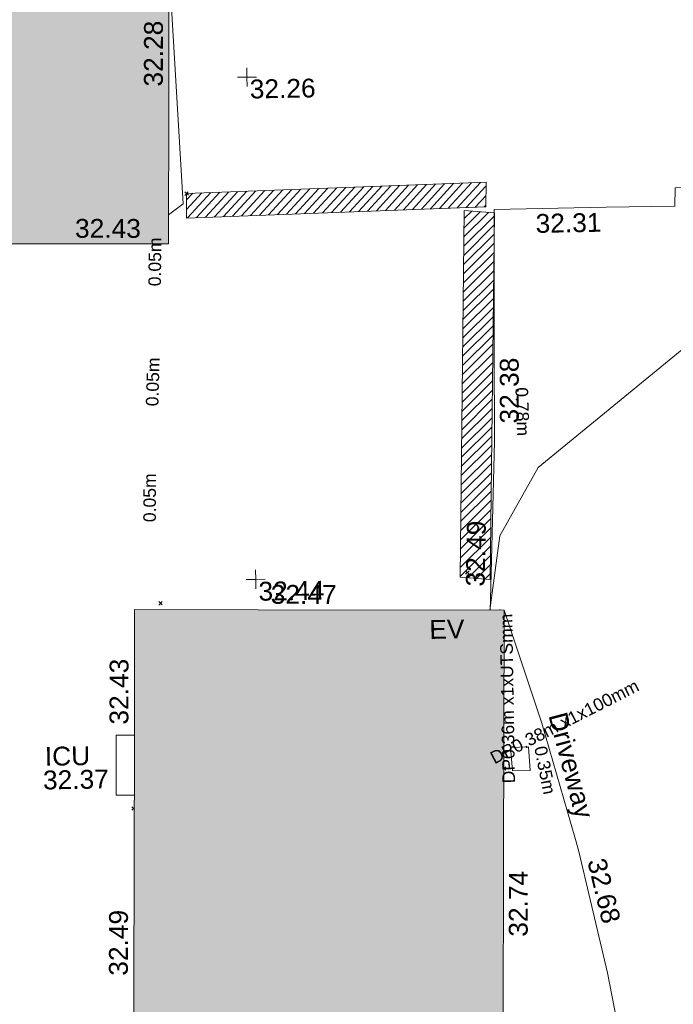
# Model space of a CAD drawing. Header units: millimetres. Extents: x -287732 to 520720, y -103372 to 287754.
# Tile 307 of 380: x 159399 to 172406, y 219017 to 238619. Entities that reach past the tile are written whole.
import ezdxf

# ---------------------------------------------------------------- set-up
doc = ezdxf.new("R2010")
doc.units = ezdxf.units.MM
doc.linetypes.add('IMPORT-UG_ELEC_LV_QLB2 _2_', pattern=[2700, 1500, -300.0000000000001, 0, -250, 150, -300.0000000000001, 0, -200])
doc.linetypes.add('IMPORT-UG_ELEC_STREET LIGHTING_QLB2 _2_', pattern=[2700, 1500, -300.0000000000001, 0, -250, 150, -300.0000000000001, 0, -200])
for name, color, linetype, lineweight, true_color in [('00_TOPO_EAVE', 7, 'Continuous', 9, 0x666666), ('00_UAV_BUILDING_OUTLINE', 5, 'Continuous', 9, 0x0000ff), ('00_UAV_CONCRETE', 9, 'Continuous', 9, 0x808080), ('00_UAV_EAVE', 7, 'Continuous', 9, 0x666666), ('00_UAV_LEVEL_SPOT', 7, 'Continuous', 9, 0x666666), ('00_UAV_SERV_IC', 5, 'Continuous', 9, 0x0000ff), ('01_DTM_CONTOUR_MJR', 7, 'Continuous', 9, 0x7f3f00), ('01_DTM_CONTOUR_MNR', 7, 'Continuous', 9, 0xa5a552), ('12333-PUM-2D-U-0001-C01 - Rev2_REVIT IMPORT_dwg', 7, 'Continuous', 9, 0x767676), ('A_RHA_Line', 7, 'Continuous', 9, 0x00a600), ('PUM-ELECTRIC-LV-QLB2', 1, 'IMPORT-UG_ELEC_LV_QLB2 _2_', 9, 0xff0000), ('PUM-ELECTRIC-MH', 1, 'Continuous', 9, 0xff0000), ('PUM-SCAR', 7, 'Continuous', 9, 0x999999)]:
    doc.layers.add(name, color=color, linetype=linetype, lineweight=lineweight, true_color=true_color)
for name, color, linetype, lineweight in [('00_UAV_DRIVE_WAY', 7, 'Continuous', 9), ('A_RHA_Detail', 7, 'Continuous', 9), ('GEN-TEXT', 7, 'Continuous', 9)]:
    doc.layers.add(name, color=color, linetype=linetype, lineweight=lineweight)
doc.styles.add('Arial_1', font='arial.ttf', dxfattribs={"height": 250})
doc.styles.add('Swis721 Lt BT_2', font='swissl.ttf', dxfattribs={"height": 375})
pattern_1 = [(225, (-533641079.65, -725615854.3560001), (88.38834764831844, -88.38834764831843), [])]

# ---------------------------------------------------------------- blocks, each defined once
blk = doc.blocks.new('12333-PUM-2D-U-0001-C01 - Rev2_REVIT IMPORT_dwg_MSL_Eaves_SYM_1-V81-Site Location Plan Proposed')
at = {"layer": '00_TOPO_EAVE', "color": 254, "true_color": 0xcccccc}
blk.add_line((100.3635994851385, 308.2813374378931), (116.0873754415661, 356.5791934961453), dxfattribs=at)
blk = doc.blocks.new('12333-PUM-2D-U-0001-C01 - Rev2_REVIT IMPORT_dwg_UAV-2077255-Site Location Plan Proposed')
at = {"layer": '00_UAV_LEVEL_SPOT', "color": 254, "true_color": 0xcccccc, "flags": 128}
for points in [[(0, -500.0000000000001), (0, 0), (-500.0000000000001, 0)], [(500.0000000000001, 0), (0, 0), (0, 500.0000000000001)]]:
    blk.add_lwpolyline(points, dxfattribs=at)
blk = doc.blocks.new('12333-PUM-2D-U-0001-C01 - Rev2_REVIT IMPORT_dwg_MGS62954_T2_Galway_ITM_3d_Rev1-2077680-Site Location Plan Proposed')
at = {"layer": '00_UAV_CONCRETE', "color": 254, "true_color": 0xcccccc, "flags": 128}
blk.add_lwpolyline([(534081750.047, 725787657.2360001), (534078480.0470001, 725787649.2360003), (534078472.047, 725787286.2360003), (534077105.6696376, 725787284.7173814), (534074873.0470001, 725787282.2360001), (534074828.1474468, 725784516.4235193), (534074798.047, 725782662.2360001), (534074662.9154404, 725779520.8659781), (534074653.5735646, 725779303.6976968)], dxfattribs=at)
at = {"layer": '00_UAV_DRIVE_WAY', "color": 254, "true_color": 0xcccccc, "flags": 128}
blk.add_lwpolyline([(534074931.2488357, 725779298.2332648), (534075644.6206936, 725777042.3105638), (534076262.8985654, 725774758.4937775), (534076326.4519496, 725774498.5707201), (534076360.4800001, 725774359.4015), (534076865.7813707, 725772047.9610041), (534077273.8464243, 725769717.3882095), (534077290.8412002, 725769598.3691803), (534077442.48, 725768536.4015001), (534077621.3331274, 725766811.6821905), (534077693.4800001, 725765781.4015002), (534077735.7192841, 725764624.4871492), (534077756.7455317, 725764048.5880048), (534077747.3928709, 725762314.6451954), (534077725.1786705, 725761665.1181957)], dxfattribs=at)
at = {"layer": '00_UAV_SERV_IC', "color": 254, "true_color": 0xcccccc}
blk.add_line((534067508.6625898, 725775747.9135528), (534067147.3765002, 725775754.8730001), dxfattribs=at)
at = {"layer": '00_UAV_SERV_IC', "color": 254, "true_color": 0xcccccc, "flags": 128}
blk.add_lwpolyline([(534067147.3765002, 725775754.8730001), (534067170.3765001, 725776948.873), (534067532.1593872, 725776941.903983)], dxfattribs=at)
at = {"layer": '01_DTM_CONTOUR_MJR', "color": 254, "true_color": 0xcccccc, "flags": 128}
blk.add_lwpolyline([(534074650.5646935, 725779303.756909), (534074872.6803045, 725780781.4936682), (534075657.0334813, 725782131.141874), (534078452.8190709, 725784339.1753992), (534080371.2336633, 725785836.4761993), (534081660.0000001, 725786290), (534082314.7499709, 725786616.2848642), (534082520.0000001, 725786870), (534083454.0578756, 725788381.868493), (534083881.0006227, 725789560.1178282), (534084194.6392575, 725790615.8418804), (534084539.6591964, 725791672.2358854)], dxfattribs=at)
at = {"layer": '01_DTM_CONTOUR_MNR', "color": 254, "true_color": 0xcccccc, "flags": 128}
blk.add_lwpolyline([(534068394.6373892, 725787286.794058), (534068685.746997, 725787503.0606745), (534068488.124765, 725792188.6427673)], dxfattribs=at)
at = {"xscale": 0.375, "yscale": 0.375, "zscale": 0.375}
for name, p in [('12333-PUM-2D-U-0001-C01 - Rev2_REVIT IMPORT_dwg_UAV-2077255-Site Location Plan Proposed', (534070000.0000001, 725790000)), ('12333-PUM-2D-U-0001-C01 - Rev2_REVIT IMPORT_dwg_UAV-2077255-Site Location Plan Proposed', (534070000.0000001, 725780000)), ('12333-PUM-2D-U-0001-C01 - Rev2_REVIT IMPORT_dwg_MSL_Eaves_SYM_1-V81-Site Location Plan Proposed', (534074803.48, 725779184.4015001))]:
    blk.add_blockref(name, p, dxfattribs=at)
at = {"layer": '00_UAV_BUILDING_OUTLINE', "color": 251, "true_color": 0x666666, "char_height": 375, "width": 1495.902363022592, "attachment_point": 1, "line_spacing_factor": 1.005061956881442, "style": 'Swis721 Lt BT_2'}
for s, insert, rotation in [('32.28', (534067948.1862367, 725789849.1299653), 88.90739532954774), ('32.43', (534066530.4104348, 725787238.0295005), 358.9073953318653), ('32.47', (534070297.6954932, 725779884.743461), 358.8726094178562), ('32.43', (534067041.1532757, 725777161.3934699), 88.87260942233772), ('32.74', (534074912.296203, 725772800.5996248), 88.87260942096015), ('32.49', (534066942.7825283, 725772162.6810948), 88.87260941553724)]:
    blk.add_mtext(s, dxfattribs=dict(at, insert=insert, rotation=rotation))
at = {"layer": '00_UAV_CONCRETE', "color": 251, "true_color": 0x666666, "char_height": 375, "width": 1495.902363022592, "attachment_point": 1, "line_spacing_factor": 1.005061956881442, "style": 'Swis721 Lt BT_2'}
for s, insert, rotation in [('32.31', (534075693.1133298, 725787174.2527425), 0.06367963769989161), ('32.38', (534074912.7422721, 725783018.6718285), 89.06995540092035), ('32.49', (534074177.3452955, 725779789.1456811), 87.86454149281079)]:
    blk.add_mtext(s, dxfattribs=dict(at, insert=insert, rotation=rotation))
at = {"layer": '00_UAV_DRIVE_WAY', "color": 251, "true_color": 0x666666, "char_height": 375, "attachment_point": 1, "line_spacing_factor": 1.005061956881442, "style": 'Swis721 Lt BT_2'}
for s, insert, width, rotation in [('Driveway', (534076140.1724812, 725777281.4201736), 2436.183848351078, 283.73680677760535), ('32.68', (534076864.1319885, 725774361.9964174), 1495.902363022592, 282.53329149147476)]:
    blk.add_mtext(s, dxfattribs=dict(at, insert=insert, width=width, rotation=rotation))
at = {"layer": '00_UAV_EAVE', "insert": (534073436.952783, 725779129.6890604), "char_height": 375, "width": 736.078940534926, "attachment_point": 1, "line_spacing_factor": 1.005061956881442, "style": 'Swis721 Lt BT_2'}
blk.add_mtext('EV', dxfattribs=at)
at = {"layer": '00_UAV_LEVEL_SPOT', "char_height": 375, "width": 1495.902363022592, "attachment_point": 1, "line_spacing_factor": 1.005061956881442, "style": 'Swis721 Lt BT_2'}
for s, insert in [('32.26', (534070051.8765643, 725789949.1441547)), ('32.44', (534070051.8765643, 725779949.1441548))]:
    blk.add_mtext(s, dxfattribs=dict(at, insert=insert))
at = {"layer": '00_UAV_SERV_IC', "color": 251, "true_color": 0x666666, "char_height": 375, "attachment_point": 1, "line_spacing_factor": 1.005061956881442, "style": 'Swis721 Lt BT_2'}
for s, insert, width in [('ICU', (534065743.0264542, 725776737.6455091), 1021.012723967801), ('32.37', (534065698.1983036, 725776267.2665082), 1495.902363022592)]:
    blk.add_mtext(s, dxfattribs=dict(at, insert=insert, width=width))
blk = doc.blocks.new('12333-PUM-2D-U-0001-C01 - Rev2_REVIT IMPORT_dwg-1620468-Site Location Plan Proposed')
at = {"layer": 'PUM-SCAR', "true_color": 0xdddddd}
h = blk.add_hatch(dxfattribs=at)
h.set_pattern_fill('FP_13', color=254, style=0, pattern_type=2)
h.set_pattern_definition(pattern_1)
h.paths.add_polyline_path([(427666.3501530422, 171362.6438213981), (433627.3501529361, 171481.643821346), (433641.3501529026, 171970.6438212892), (427680.3501528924, 171851.6438213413)])
h = blk.add_hatch(dxfattribs=at)
h.set_pattern_fill('FP_13', color=254, style=0, pattern_type=2)
h.set_pattern_definition(pattern_1)
h.paths.add_polyline_path([(433587.3501528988, 164061.6438213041), (433798.350152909, 171356.6438213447), (433197.3501527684, 171416.6438212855), (432986.3501528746, 164121.6438213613)])
at = {"layer": 'GEN-TEXT', "color": 253, "true_color": 0xaaaaaa}
for p, q in [((427643.994813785, 171814.2884823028), (427714.7054919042, 171884.999160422)), ((427714.7054919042, 171814.2884823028), (427643.994813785, 171884.999160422)), ((433096.9948138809, 164174.2884822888), (433167.7054920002, 164244.9991604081)), ((433167.7054920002, 164174.2884822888), (433096.9948138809, 164244.9991604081)), ((426982.9948138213, 163669.2884822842), (427053.7054919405, 163739.9991604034)), ((427053.7054919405, 163669.2884822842), (426982.9948138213, 163739.9991604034)), ((433789.5296794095, 160289.8233478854), (433829.7054918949, 160329.9991603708)), ((433829.7054918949, 160259.2884822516), (433789.715744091, 160299.2782300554)), ((426423.5591870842, 159616.4347871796), (426374.9948138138, 159664.99916045)), ((426374.9948138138, 159594.2884823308), (426424.089510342, 159643.3831788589))]:
    blk.add_line(p, q, dxfattribs=at)
at = {"layer": 'PUM-ELECTRIC-MH', "color": 21, "true_color": 0xffaaaa, "flags": 128}
blk.add_lwpolyline([(433961.3501528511, 160246.6438213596), (434318.3501529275, 160249.6438213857), (434291.3501529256, 160716.6438213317), (433934.3501528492, 160713.6438213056)], close=True, dxfattribs=at)
at = {"layer": 'PUM-SCAR', "color": 254, "true_color": 0xdddddd, "flags": 128}
for points in [[(433627.3501529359, 171481.6438213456), (433641.3501529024, 171970.6438212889), (427680.3501528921, 171851.643821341), (427666.3501530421, 171362.6438213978)], [(432986.3501528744, 164121.6438213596), (433587.3501528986, 164061.6438213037), (433798.3501529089, 171356.6438213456), (433197.3501527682, 171416.6438212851)]]:
    blk.add_lwpolyline(points, close=True, dxfattribs=at)
blk.add_blockref('12333-PUM-2D-U-0001-C01 - Rev2_REVIT IMPORT_dwg_MGS62954_T2_Galway_ITM_3d_Rev1-2077680-Site Location Plan Proposed', (-533641079.6498471, -725615854.3561786))
at = {"layer": 'PUM-ELECTRIC-LV-QLB2', "char_height": 250, "attachment_point": 2, "line_spacing_factor": 0.9417779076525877, "style": 'Arial_1'}
for s, insert, width, rotation in [('0.05m', (426898.4982676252, 170504.4102950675), 1160.025439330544, 88.5989701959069), ('0.05m', (426815.4116642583, 168118.8723222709), 1160.025439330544, 87.486674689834), ('0.78m', (434412.5729635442, 167394.5210559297), 1160.025439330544, 270.96971933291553), ('0.05m', (426714.150522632, 165809.7599246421), 1160.025439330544, 88.82584670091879), ('DP0.36m x1xUTSmm', (433761.2567294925, 161687.2838593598), 4027.951129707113, 89.94872862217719), ('DP0.38m x1x100mm', (434961.2563946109, 161319.1583904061), 3893.2779916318, 25.99315222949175), ('0.35m', (434734.5479331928, 160270.3062688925), 1160.025439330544, 280.23930382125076)]:
    blk.add_mtext(s, dxfattribs=dict(at, insert=insert, width=width, rotation=rotation))

msp = doc.modelspace()

# ---------------------------------------------------------------- hatches: boundary and pattern name
at = {"layer": 'A_RHA_Detail', "true_color": 0xc0c0c0}
h = msp.add_hatch(color=9, dxfattribs=at)
h.paths.add_polyline_path([(-80880.60083809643, -68502.79057078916), (-80400.865924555, -68483.41509113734), (-80400.865924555, -62984.64684185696), (-24474.85765177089, -63009.32043784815), (-24456.14471271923, -50840.30023858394), (-36622.55041039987, -50831.65104353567), (-36622.55041039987, -44228.57792613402), (-50959.0526582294, -44218.38599194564), (-50959.0526582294, -42573.78171514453), (-54563.9325804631, -42571.21897729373), (-54565.69773352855, -45054.17447474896), (-92408.82109321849, -45027.27149621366), (-92411.78875845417, -49201.74309222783), (-100061.9988811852, -49201.74309222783), (-100052.2214449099, -64852.82557838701), (-86120.90825229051, -64852.82557838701), (-86092.1662649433, -62957.90041523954), (-84861.10047608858, -62957.90041523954), (-84854.79052929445, -68240.109737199), (-80870.60226892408, -68240.10973722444)])
h.paths.add_polyline_path([(-137238.9269902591, -68461.9384092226), (-132719.7426408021, -68433.0633692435), (-132847.0731201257, -62850.04282283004), (-130454.6837966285, -62916.63108078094), (-130498.2830220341, -61355.85393642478), (-117581.136331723, -61423.42893438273), (-117492.3908565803, -49183.91309190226), (-125136.5200282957, -49178.47881952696), (-125133.572703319, -45032.61887136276), (-163007.1824077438, -45005.6942194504), (-163007.1824076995, -44090.2963411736), (-163123.8521269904, -44090.21339942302), (-163122.6389897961, -42383.75184302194), (-166563.8543419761, -42383.75184298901), (-166565.034908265, -44044.39824208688), (-193158.4656786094, -44025.49275805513), (-193195.152889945, -62863.65652504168), (-137269.7106414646, -62916.63108078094), (-137254.3708868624, -65679.90523788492)])
h.paths.add_polyline_path([(120310.9497607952, -32334.28230164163), (120312.4652266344, -31610.73011961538), (133451.2244789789, -31638.24899384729), (133469.2230092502, -19717.98315780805), (121295.7536929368, -19692.48606430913), (121319.8434528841, -8190.941560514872), (112277.0825930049, -8172.001674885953), (112263.1770823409, -14811.1234547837), (78285.85310969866, -14739.95861438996), (78292.82277619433, -8167.077575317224), (75241.99098605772, -8160.673431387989), (69355.76844233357, -8152.931592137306), (69353.6659720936, -9156.74635762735), (68372.60878945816, -9154.691552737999), (68372.60878945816, -13705.52853215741), (69333.7233474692, -13707.54156770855), (69325.07112547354, -16249.53369228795), (66623.4489111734, -16249.53369228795), (66619.79243935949, -17995.29925530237), (65989.07757494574, -17995.2992552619), (65985.44262772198, -19730.78799483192), (57152.23993377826, -19712.28702421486), (57127.42535098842, -31559.89463417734), (70277.87165424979, -31587.43801817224), (70277.87165431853, -32271.7414715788), (78263.96947909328, -32285.12944888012), (78266.62661740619, -31019.79372153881), (112335.8856506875, -31091.15111860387), (112335.8856506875, -32317.57330553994), (119781.4233959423, -32333.17321913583)])
h.paths.add_polyline_path([(7503.717409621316, -1791.439263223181), (15482.43097392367, -674.0213231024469), (15484.0826588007, 148.1327206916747), (56188.28042539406, 205.5276654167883), (56155.84326007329, 14338.3166313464), (18016.62665935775, 14236.48149539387), (17967.9025208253, 34313.18372071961), (21727.10644863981, 34324.0692624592), (21708.90974962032, 40608.10218321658), (18009.66447159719, 40608.10218321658), (17995.54603706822, 45483.75063442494), (9770.084204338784, 45420.6329473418), (3966.213879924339, 45446.76585222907), (3984.771235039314, 14176.56786832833), (1023.062455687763, 14176.56786837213), (-276.5134647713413, 14190.52623461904), (-231.6790044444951, 5968.135265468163), (-226.4491536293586, 193.7444677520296), (553.0869992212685, 183.4716499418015), (7477.609307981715, 143.2867586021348), (7488.638446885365, -674.0213231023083)])
h.paths.add_polyline_path([(77755.59663317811, 53.47451145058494), (77729.51881611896, 1699.844979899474), (94464.47132486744, 1659.976083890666), (94606.37913471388, 17991.390236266), (88810.4190114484, 18015.03260816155), (88799.89418497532, 14436.74271609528), (69413.88950349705, 14457.8773889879), (69377.35724448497, 99.62816357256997), (75241.99098605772, 67.32134432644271)])
h.paths.add_polyline_path([(61252.12079701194, 46453.95617366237), (105774.7348988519, 46472.68783506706), (105768.2642198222, 61852.61234306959), (92285.13876309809, 61852.61234306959), (92308.59670399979, 65784.30757140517), (96107.4668000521, 65767.60445243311), (96059.68081117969, 75209.20847378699), (101084.8427276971, 75071.88872764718), (104988.0046543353, 74765.36560406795), (108403.6894220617, 74363.8408943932), (112009.2703903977, 73787.25420861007), (115645.3524815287, 73049.69667206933), (116890.8108051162, 72761.69136252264), (120208.9929833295, 71893.18353872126), (120865.241739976, 71703.68484519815), (124135.6329506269, 70669.67317906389), (127435.6253142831, 69480.50055823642), (127820.4368670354, 69394.93141813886), (128274.3081769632, 69331.69585753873), (128731.8791144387, 69306.66104516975), (129189.9401488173, 69320.00258290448), (129645.2782985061, 69371.62688826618), (130094.6997111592, 69461.17185603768), (130535.0520071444, 69588.00939074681), (130963.246434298, 69751.24981927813), (131376.2795165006, 69949.74812590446), (131771.2541232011, 70182.11198903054), (132162.5575600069, 70460.5404660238), (132496.0921583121, 70741.69081113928), (132820.871367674, 71064.98072578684), (133117.4593294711, 71414.31364272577), (133383.77568926, 71787.23923950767), (133616.5473239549, 72178.5372844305), (133817.1647262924, 72590.54524898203), (133982.6025969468, 73017.89547513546), (134111.7005086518, 73457.59040801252), (134203.5529320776, 73906.54590458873), (134257.5155883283, 74361.61286216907), (134272.5462649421, 74819.5993153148), (134250.5259875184, 75277.29281745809), (134189.6227572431, 75731.48297747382), (134090.9274700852, 76178.98397757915), (133955.1324028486, 76616.65691993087), (133783.1900598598, 77041.43184345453), (133576.3064937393, 77450.32925647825), (133335.932843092, 77840.48103920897), (133063.7551572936, 78209.15055532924), (132761.6825665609, 78553.75185442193), (132431.8338935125, 78871.8678050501), (132076.5227905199, 79161.26705197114), (131698.2415080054, 79419.91966861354), (131299.6434187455, 79646.01139197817), (131093.5942456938, 79746.34209763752), (132146.0467355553, 83110.22226145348), (122787.7632953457, 86282.54285518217), (121604.3555412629, 82800.3591886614), (117095.9864227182, 83870.84033785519), (116841.9598400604, 83526.35449572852), (116120.5435466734, 91221.93611972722), (110237.7341284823, 91274.27491021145), (110194.3680786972, 90435.39030214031), (104988.0046543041, 90486.49901390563), (104973.2761846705, 94309.82427956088), (103746.1314668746, 94309.8242795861), (103839.9937121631, 122852.1474271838), (96365.09202306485, 122931.9599470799), (96350.3400238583, 123952.4168585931), (104555.5505249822, 123902.1925226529), (104607.3234458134, 120248.5396156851), (125502.5015002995, 120134.1933400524), (125662.0200253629, 137657.3796882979), (114479.5865733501, 137699.2256881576), (114382.306264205, 129149.9458158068), (104644.159003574, 129187.9975073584), (104577.9931702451, 126217.3903144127), (101184.4926406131, 126159.1566967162), (101264.6166812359, 135959.2655565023), (89967.23178808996, 135988.8856164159), (89927.63362986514, 125823.6463181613), (93630.53562302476, 125840.7948842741), (93580.65688892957, 122931.9599470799), (88697.38835376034, 122904.7310126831), (88679.3898954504, 95739.09143775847), (86378.25848996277, 95739.09143775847), (86378.18187189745, 96178.1008337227), (83279.50743284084, 96200.92083327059), (83273.62493422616, 95735.74732133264), (70169.67509619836, 95733.22421950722), (70166.26842742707, 96272.07409347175), (66674.99731294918, 96257.14073655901), (66654.74538556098, 95755.71092136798), (65784.77231079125, 95755.71092136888), (65887.65094984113, 117470.630565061), (53473.3427162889, 117487.9046429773), (53434.44066309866, 98570.46349063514), (40649.41626916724, 98570.46349063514), (40610.16711559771, 94406.01479078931), (38853.82372868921, 94410.36303440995), (38848.65589191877, 89463.65332729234), (40612.46601912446, 89518.45976927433), (40665.38257362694, 86257.73741128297), (38372.19584460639, 86305.72309285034), (38369.79374539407, 76901.0507917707), (50937.9512507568, 76944.40198294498), (50922.88567286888, 74598.78180889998), (56484.9061132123, 74588.85093771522), (56484.9061132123, 75194.85181995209), (92465.4037153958, 75233.0258166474), (92645.92783662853, 71766.64845094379), (89810.55521366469, 69362.83965827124), (85313.16173974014, 69360.94750420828), (85313.16173974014, 66907.4050808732), (75210.14498263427, 66903.15451589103), (75210.14498263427, 63815.70944550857), (70819.40014309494, 63815.70999200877), (70819.21601505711, 64253.35708059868), (69456.83415683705, 64253.35708059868), (69455.7195737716, 66901.99623166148), (61303.32856759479, 66898.5668068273), (61304.56054988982, 63970.32021231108), (70500.41048208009, 63970.32021219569), (70500.4088543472, 61852.59006207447), (61245.6438848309, 61848.69637488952), (61252.03558504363, 46656.49344428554)])
h.paths.add_polyline_path([(-17153.16561239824, 48569.32684293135), (-17153.16561224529, 60770.38083685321), (-29362.88357759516, 60774.70428694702), (-29362.88357759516, 67399.20394580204), (-43507.24466814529, 67405.01911303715), (-43488.5313307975, 69093.07334175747), (-45766.41866231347, 69109.32868388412), (-45794.3462003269, 67405.01911303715), (-47272.11273194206, 67404.2124544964), (-47272.44887633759, 66454.91798908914), (-86004.56386332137, 66468.63299519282), (-86006.66970787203, 60521.58362721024), (-92662.87722510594, 60521.58362721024), (-92665.2138765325, 50184.35611932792), (-79752.0168396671, 50179.78309939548), (-79752.016597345, 48591.4932381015), (-17157.7163123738, 48569.32845417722)])
h.paths.add_polyline_path([(-201056.4185878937, 48628.75479108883), (-138377.9751621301, 48634.64535779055), (-138377.9751621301, 50133.28201003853), (-125467.710581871, 50134.49626164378), (-125468.6909603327, 60566.1903686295), (-132186.8595614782, 60565.86652591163), (-132187.4203588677, 66533.0197876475), (-170643.3098734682, 66805.61809689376), (-170643.3098732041, 67738.78475848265), (-200340.0100486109, 67488.93693764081), (-200348.7171487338, 60827.78025104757), (-201057.5650552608, 60827.71357558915), (-201056.6510294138, 51102.04313372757)])
h.paths.add_polyline_path([(-240051.5126725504, 54769.19491160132), (-239444.490259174, 54811.10754483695), (-239186.5396223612, 54841.92927608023), (-238764.8191577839, 54940.98166103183), (-238382.4735933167, 55122.46891388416), (-237990.3402229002, 55354.87497234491), (-237269.2031023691, 55936.21515020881), (-237032.4836384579, 56225.56611516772), (-236793.0039602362, 56569.31473944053), (-236554.5880578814, 57004.26389721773), (-236432.7219585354, 57267.46508908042), (-236300.081527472, 57753.26238983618), (-236250.7285154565, 58017.17885684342), (-236235.6490609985, 58516.21786804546), (-236233.2538429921, 58987.85640053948), (-236213.7029795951, 59823.48083769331), (-236363.8287855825, 59820.86038205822), (-236634.0279869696, 60698.06075827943), (-236391.9547756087, 61432.19726339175), (-236225.4740089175, 61435.10319600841), (-236201.6036569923, 62637.68779596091), (-232563.5271750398, 62639.28734435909), (-232563.5271750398, 63049.03842404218), (-232732.1945866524, 63049.15302218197), (-232860.1521277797, 63457.95890274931), (-232731.606808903, 63914.24862697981), (-232560.8209656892, 63914.24862697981), (-232515.1276847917, 70598.00033009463), (-240628.6947849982, 70598.85496273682), (-240629.7923196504, 72350.98321577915), (-246412.6011212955, 72347.36085933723), (-246412.6011212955, 70616.45923936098), (-254449.5805725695, 70618.60952619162), (-254454.637144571, 70754.06491720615), (-254469.7140363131, 73191.66276250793), (-263883.2532625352, 73267.83063688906), (-263902.4181505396, 68260.74348553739), (-263714.8217520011, 68259.82096572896), (-263552.9672900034, 67819.65434396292), (-263719.0883117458, 67392.2068408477), (-263913.6298699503, 67392.20684284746), (-263956.7001913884, 58633.76423459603), (-260181.1963171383, 58611.22607638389), (-260192.3146983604, 56354.25111579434), (-257184.684388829, 56339.46086021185), (-257213.4419957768, 57092.93866021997), (-257338.5163846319, 57093.27331223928), (-257471.0109294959, 57531.74572308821), (-257338.5163845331, 58062.22513696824), (-257203.4956297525, 58064.06881289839), (-257173.5751889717, 58598.54056692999), (-256478.2273617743, 58575.27357994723), (-256478.2273617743, 58788.51859473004), (-256013.0091299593, 58911.92701534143), (-255397.0786664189, 58780.99767617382), (-255397.0786664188, 58595.982422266), (-243809.885361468, 58585.92793201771), (-243805.3570672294, 58352.04527760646), (-243740.939469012, 57884.52572680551), (-243619.0830608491, 57421.84877545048), (-243424.3877545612, 56943.65915412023), (-243247.1437899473, 56608.24157713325), (-243003.0710579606, 56249.99021479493), (-242732.2093200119, 55932.75703082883), (-242371.7230178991, 55603.12658811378), (-242141.255125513, 55424.88676767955), (-241804.9643037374, 55216.88439822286), (-241529.4640827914, 55077.02869055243), (-241100.6275144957, 54917.18295003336), (-240836.2134980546, 54840.82833176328), (-240453.4486195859, 54788.60784130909), (-240218.9578693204, 54777.28227442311)])
h.paths.add_polyline_path([(40276.69022552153, 59895.36417752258), (40328.62676029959, 69196.9439153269), (36588.99968785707, 69217.8245910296), (36619.46637569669, 74674.25962428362), (32264.36460078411, 74687.02318924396), (32233.48293867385, 69156.26826306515), (11916.69390495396, 69269.70959686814), (11966.66200111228, 78218.75165974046), (29087.509017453, 78123.15526808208), (29143.44567205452, 88141.1370047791), (15719.348796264, 88216.09212953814), (15732.60379610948, 90589.9978889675), (4594.294101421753, 90652.19003489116), (4525.129359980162, 78265.12250449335), (10096.76365553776, 78234.01258731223), (10077.43887221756, 74773.03821910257), (4547.641142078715, 74803.91453678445), (4465.579974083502, 60107.1600234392), (19125.89094760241, 60025.30234268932), (19139.86249374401, 62527.53804644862), (31738.59196305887, 62457.19146404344), (31724.55430858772, 59943.11609815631), (38369.79364225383, 59906.01157293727)])
h.paths.add_polyline_path([(-246083.0241259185, 72334.29150213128), (-246083.0594797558, 72334.30275087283), (-246208.2905500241, 72334.29150213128)])
h.paths.add_polyline_path([(-114575.3004830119, 112178.0758695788), (-114575.3246435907, 112178.0758695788), (-114707.2752166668, 115801.5811617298)])
h.paths.add_polyline_path([(-154699.9178765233, 101760.4080976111), (-114382.050333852, 101776.0542914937), (-114382.050333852, 106926.9360164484), (-113755.641395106, 106927.1792101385), (-113757.5507412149, 111847.2721531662), (-114431.6837526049, 111847.2721531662), (-114431.8097758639, 112178.0758695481), (-114575.3004830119, 112178.0758695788), (-114578.9984943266, 121707.2390833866), (-123056.9849702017, 121707.2390833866), (-123068.8201032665, 156452.7036899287), (-119381.2340625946, 156454.1348067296), (-119381.2340625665, 160165.8597952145), (-115501.031452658, 160167.3662801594), (-115503.3750945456, 166206.5793118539), (-132411.7987151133, 166599.6604729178), (-132411.8243278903, 166665.6603411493), (-135275.0124468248, 166664.5490317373), (-135275.0124468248, 166628.1883101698), (-135911.3205076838, 166628.1944502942), (-135911.3479256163, 166352.1604668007), (-152521.1633846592, 166345.7146753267), (-152518.3680955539, 159142.6836790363), (-150699.3133726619, 159117.9265656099), (-150758.5477087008, 122560.691203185), (-151059.2005266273, 122560.691203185), (-151061.0981347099, 121302.4374932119), (-154138.3148337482, 121372.6012653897), (-154138.3148337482, 121865.1834517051), (-154704.3888425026, 121867.2611370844), (-154688.5451973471, 119352.3937021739), (-154745.5933227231, 119352.3715636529), (-154745.5763474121, 118722.1532660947), (-160794.1544526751, 118748.7442832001), (-160794.1544526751, 119410.5425977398), (-163852.1622693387, 119422.408321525), (-163855.0715294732, 118762.2003111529), (-167568.6765459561, 118778.5256058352), (-166634.6619849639, 124395.1277019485), (-166930.050559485, 124500.0918161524), (-167568.6765459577, 124707.6250903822), (-168028.2173235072, 124841.3808647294), (-168630.5006276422, 124991.3056740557), (-169238.2056069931, 125117.4693074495), (-169850.3952285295, 125219.6772876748), (-170466.1255403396, 125297.7720169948), (-171089.11025998, 125351.8553033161), (-171704.4065937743, 125381.1774255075), (-172325.0479971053, 125386.3595015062), (-172782.2248668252, 125374.5832362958), (-173401.7764235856, 125337.4554476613), (-174109.844898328, 125263.4341236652), (-174634.1213722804, 125190.4100126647), (-175245.0145766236, 125080.719099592), (-176047.1958093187, 124895.7675260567), (-176665.4852587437, 124724.7228134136), (-177045.3001228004, 124609.1129151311), (-177631.5127792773, 124405.2077276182), (-176665.4852586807, 118818.5158794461), (-177558.9402083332, 118822.4435768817), (-177662.2853368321, 125263.4341236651), (-176365.3912351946, 126542.9270807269), (-159462.2970490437, 126319.910391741), (-157057.7396790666, 128609.0850976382), (-157060.6673204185, 136153.1661957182), (-158638.8016610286, 137740.2441626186), (-159352.3735831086, 137740.2441626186), (-161634.4140634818, 140201.1078539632), (-168727.9404945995, 140256.8191146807), (-171035.0401161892, 137942.8847305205), (-174184.1459014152, 137942.8847305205), (-176460.1167434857, 140292.2858551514), (-177341.6856934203, 140292.2858551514), (-177341.7113613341, 140358.4281613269), (-183428.5803825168, 140356.0660244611), (-185921.6385985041, 137917.4639994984), (-185921.6385985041, 131757.3091155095), (-186906.8767412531, 131756.9267733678), (-187725.3914540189, 130809.9989183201), (-187724.058890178, 127376.1828148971), (-186481.0281350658, 126304.5577463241), (-186479.4846754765, 122327.2959175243), (-185176.2828158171, 121059.4673825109), (-180304.1129154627, 121059.4673824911), (-180304.1136492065, 118802.0484409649), (-193555.3706955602, 118802.0484409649), (-193555.368699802, 133117.8341649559), (-192593.6442938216, 133118.2073819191), (-192593.6442938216, 134200.8158367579), (-192224.6284783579, 134200.9592041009), (-192225.5653014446, 136615.0101267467), (-192595.0012460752, 136615.0101267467), (-192595.4357332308, 137734.4745165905), (-193589.2709668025, 137734.4746851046), (-193589.2685988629, 147474.570583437), (-193163.2062206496, 147492.8644732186), (-192765.7252967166, 147531.087133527), (-192359.9383250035, 147589.5931622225), (-192199.8207947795, 147616.5827294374), (-191882.7548926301, 147682.9245600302), (-191568.5380070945, 147761.6632019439), (-191257.654638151, 147852.677242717), (-190828.6072909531, 148002.2045655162), (-190647.7999969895, 148070.9514233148), (-190349.7690789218, 148197.8750094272), (-190056.9509284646, 148336.4013817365), (-189769.797051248, 148486.3169427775), (-189405.3590254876, 148698.0567944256), (-189132.906026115, 148873.2749095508), (-188867.542109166, 149059.0543929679), (-188609.6764469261, 149255.1087866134), (-188354.9814055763, 149465.3525772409), (-188079.6339208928, 149713.879248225), (-187884.9836199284, 149901.8220103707), (-187545.928247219, 150265.8040604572), (-187446.29984479, 150378.3960832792), (-187241.3270201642, 150629.2310214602), (-187046.3599558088, 150887.9197697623), (-186861.6992771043, 151154.0634500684), (-186546.1373636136, 151669.829875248), (-186524.4196769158, 151707.0632450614), (-163675.2898318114, 151669.829875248), (-163687.5843045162, 148134.07679455), (-157303.6541541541, 148136.492106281), (-157303.6541541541, 155759.91501608), (-157557.4317586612, 155765.0384228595), (-157555.9168973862, 166678.0466575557), (-187009.2021991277, 166699.7464767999), (-187013.0952111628, 162054.4009359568), (-188707.17754695, 162044.5925187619), (-188705.9961892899, 155021.5333641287), (-188737.9999316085, 154650.5326604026), (-188799.0133969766, 154283.1866125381), (-188857.2045401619, 154035.4341107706), (-188966.1106131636, 153679.3368924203), (-189102.6200311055, 153332.8820747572), (-189265.8911675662, 152998.2056672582), (-189454.9174011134, 152677.371060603), (-189645.2484685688, 152421.3220123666), (-189916.9563410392, 152104.2450531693), (-190212.7041973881, 151809.4634871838), (-190530.6686598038, 151538.7947471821), (-190868.8893671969, 151293.9075915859), (-191225.281078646, 151076.3118324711), (-191597.6465194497, 150887.3490191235), (-192092.8415776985, 150682.5621956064), (-192519.2468154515, 150561.8451365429), (-192903.8930791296, 150482.240889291), (-193187.215491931, 150440.8868273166), (-193594.1866364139, 150407.1257787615), (-193594.5952989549, 151459.9895227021), (-205369.2399268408, 151455.4201247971), (-205354.4523517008, 113350.0822379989), (-207187.1580384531, 113349.3710182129), (-207184.3024929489, 105991.0636522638), (-205312.8748221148, 105991.1901500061), (-205311.2362476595, 101769.6553082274), (-175488.6451201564, 101781.2285901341), (-175488.6451201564, 110889.6985621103), (-154703.4627663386, 110897.5679794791), (-154700.2792295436, 102691.5597281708)])
h.paths.add_polyline_path([(193735.9435693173, 113047.8274774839), (208865.0938716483, 114991.0266430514), (208976.1154123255, 114126.6471160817), (216447.8967332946, 115086.3281915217), (216038.7305308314, 118271.9702413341), (232648.5073383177, 120405.3421626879), (233425.993615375, 114352.0734369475), (240632.2017567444, 115277.6440988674), (239854.8412683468, 121329.9334727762), (256406.8682407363, 123455.8879629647), (257091.7572256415, 118089.1198988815), (264572.2871227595, 119040.8180953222), (261877.8350555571, 138524.7609215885), (259178.7147038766, 138221.6086035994), (259197.3483655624, 137439.0084132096), (254686.1480587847, 136897.0007612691), (255412.6810205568, 131314.8303176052), (240852.7447969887, 129522.4514056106), (239771.0426543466, 137918.8519126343), (240649.5822431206, 138010.1984551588), (240062.3063116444, 142776.6750342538), (239165.7694642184, 142685.0143484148), (237630.9646614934, 151018.3171732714), (266172.8791088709, 154560.7889781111), (271297.1876944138, 142612.4006970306), (276531.7397502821, 144861.098714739), (274941.5029779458, 148527.9037281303), (302074.5307653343, 160134.9084326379), (300215.9323773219, 164320.1841173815), (301528.1613272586, 164907.0997989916), (300405.1237791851, 167477.8916353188), (299016.6944531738, 166945.7181824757), (295626.7488506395, 174518.754428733), (294333.0289184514, 177537.1551681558), (287288.8475947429, 174518.754428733), (289427.6893504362, 169661.0163463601), (272956.7816584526, 162557.1203578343), (271943.2187787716, 164897.4305293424), (267016.3118217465, 162764.0369715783), (268502.3094164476, 159357.0430143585), (265200.4029574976, 157946.4096681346), (226856.416695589, 153146.7821792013), (227510.3041274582, 148852.0205334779), (228280.9873165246, 141179.0007483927), (227302.3544112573, 141050.281300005), (227895.3788235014, 136433.1758633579), (228748.5501749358, 136523.8855003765), (229602.3077302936, 128023.7667641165), (217691.2359889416, 126493.8999679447), (217642.3600127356, 126874.433267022), (215138.5007311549, 126552.8357430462), (215194.9980427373, 126112.965074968), (215015.6132226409, 126089.924757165), (214840.9672575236, 127449.66446064), (192258.7012018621, 124549.1816390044), (193486.3576426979, 114991.0266430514)])
h.paths.add_polyline_path([(-78076.24187439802, 117605.5188722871), (-78076.23951902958, 117610.0871211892), (-78070.318122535, 129485.7330792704), (-74723.15926543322, 129478.385255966), (-74723.15926543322, 125435.7860624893), (-48015.64546086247, 125380.0246061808), (-47996.55031653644, 135872.5822179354), (-61198.15919578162, 135901.5630078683), (-74714.72264144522, 135923.5088764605), (-74723.6287602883, 131865.2975510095), (-78070.318122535, 131872.642169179), (-78062.97909487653, 149549.7689430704), (-58292.26570492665, 149541.5607197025), (-58292.26570491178, 148946.2407608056), (-37707.70924046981, 148937.6946533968), (-37703.30827430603, 159740.0672041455), (-44148.26955755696, 159742.7429641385), (-44148.26955755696, 162961.3319174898), (-49829.95437583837, 162961.3319174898), (-49830.92144130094, 160632.0129326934), (-78494.09026625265, 160643.9130440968), (-78494.09026625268, 161615.1537738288), (-78739.225852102, 161615.2555472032), (-78691.7919454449, 168187.9195488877), (-90844.57645036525, 168126.8149079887), (-90962.52567694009, 152686.7636277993), (-89064.97866809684, 152685.9758215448), (-89079.54115380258, 117610.0871211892), (-78374.80218507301, 117605.6428258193)])
h.paths.add_polyline_path([(69254.82576126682, 129235.9722870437), (69259.97086178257, 136167.789247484), (86068.0992678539, 136131.0235193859), (86008.66431381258, 164703.3084147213), (58789.63167882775, 164723.511581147), (58789.63167882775, 170119.2062865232), (54460.1632489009, 170122.4198087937), (54457.21717773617, 166153.279245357), (47042.2151650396, 166158.7829869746), (47041.10931533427, 164668.9097040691), (39173.27935198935, 164674.7495545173), (39172.83712618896, 164078.9539098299), (17014.87910992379, 164095.4005254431), (17002.38841206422, 147267.1142245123), (12659.63471563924, 147267.1142245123), (12653.60087534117, 139137.9291796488), (17031.41608901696, 139134.6797717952), (17024.5879174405, 129935.3194463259), (39191.34773726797, 129918.8662983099), (39191.34773726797, 129258.2867272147), (69014.0340609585, 129236.1510132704)])
h.paths.add_polyline_path([(39265.62356917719, 139467.8223435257), (33050.91021530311, 139484.1586867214), (33087.56357182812, 153427.9220784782), (39277.60130889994, 153411.6505991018), (39277.60130890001, 152830.3127277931), (43058.29603858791, 152820.3745823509), (43024.83899408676, 140092.5601633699), (39267.2657899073, 140092.5601633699)])
h.paths.add_polyline_path([(1979.548949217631, 189123.2414339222), (18699.10403225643, 189180.0465563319), (18678.46874730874, 195253.6675675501), (24349.02704561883, 195272.9334348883), (24334.96888372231, 199550.7690688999), (28829.78348974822, 199566.0403168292), (28798.3577216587, 208815.6446464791), (24334.949615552, 208806.151404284), (24333.90624841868, 209113.2475694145), (16811.59093053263, 209087.6903002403), (16806.58456499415, 208843.5909093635), (6772.293057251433, 208809.4991440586), (6797.166076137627, 201488.5780549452), (-8471.058649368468, 201436.7038490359), (-8471.058649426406, 200429.0172028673), (-11856.09020770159, 200417.5164702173), (-11823.72827009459, 190892.3684138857), (-7614.729360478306, 190906.6685966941), (-7614.729360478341, 190170.8290169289), (-4608.619189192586, 190169.2993656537), (-4608.238782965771, 190916.8832264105), (1973.379031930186, 190939.2444180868), (1977.122761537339, 189837.3456693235)])
h.paths.add_polyline_path([(-20506.22133143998, 190640.0286460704), (-20122.28942212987, 206347.1214480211), (-41550.34215551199, 207015.2557957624), (-41462.26177903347, 210449.6195896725), (-31391.41053372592, 210152.0276719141), (-31078.64493155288, 223862.5743669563), (-44305.08575743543, 224230.7972280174), (-44490.79956591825, 211865.5542346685), (-47510.12209648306, 211942.9901385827), (-47722.57925071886, 203659.0205614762), (-47076.06680548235, 203635.3001465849), (-47175.4684425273, 199531.9403872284), (-46801.21126120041, 199520.4703269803), (-46873.68175963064, 195478.5899481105), (-44600.40472248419, 195425.2559779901), (-44685.88459507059, 192243.2795180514), (-38073.99929115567, 192135.6564362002), (-38104.39995468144, 191126.972250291), (-21537.79264466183, 190668.5723412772)])
h.paths.add_polyline_path([(16801.02360973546, 195961.500137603), (9656.615133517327, 196015.1086063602), (9643.838150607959, 199513.9922857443), (11631.77992468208, 199485.8321209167), (11631.7920940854, 203322.2460456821), (16806.58456511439, 203391.4855728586), (16801.0407710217, 195984.4293109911)])
h.paths.add_polyline_path([(122084.9264926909, 200536.2570557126), (122088.1805162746, 206386.1947929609), (125211.1061638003, 206386.1947929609), (125211.1162733, 206645.8932837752), (126202.7098976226, 206645.8932838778), (126203.0204769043, 207041.0477229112), (130401.4034741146, 206979.0758390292), (130444.2691124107, 209883.280297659), (126202.8383603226, 209945.8832030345), (126203.0204769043, 214624.1281189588), (127364.791950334, 214624.1281190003), (127365.2106673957, 225380.2058567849), (126159.8599207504, 225380.2527798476), (126207.4133336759, 241475.3410923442), (119482.5411291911, 241495.8747898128), (119479.2041949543, 246182.0096278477), (109943.9121324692, 246175.2196735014), (109953.2702601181, 233033.381429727), (115000.5285021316, 233033.3814296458), (114999.579292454, 208653.4991933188), (112026.3032630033, 208653.4991933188), (112024.3519988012, 200538.6761891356), (122024.6079402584, 200536.2715596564)])
h.paths.add_polyline_path([(30087.05071580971, 200986.75440713), (38030.67179071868, 201028.6865660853), (38030.67179071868, 202922.9731660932), (38109.89531492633, 202923.3913649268), (38067.25569096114, 208827.6066631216), (38013.35839378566, 208827.6672237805), (38012.38630971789, 209012.5383931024), (30044.90685988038, 208970.480297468), (30076.83023715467, 202922.9203834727)])
h.paths.add_polyline_path([(195986.2599417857, 205661.5722736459), (202896.8751332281, 206052.0074670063), (202676.8862551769, 209945.7611691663), (195766.2710618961, 209555.3259759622)])
h.paths.add_polyline_path([(-91652.40581580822, 206392.6172135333), (-79454.24421187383, 206432.5105635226), (-79629.29258199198, 238245.6998510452), (-68904.21147484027, 238215.095164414), (-68918.55832832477, 246312.9061543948), (-68918.56040493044, 246314.0782553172), (-68756.515268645, 246312.9061543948), (-68755.20581930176, 246638.9786699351), (-79620.07671794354, 246651.3624133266), (-79606.5628449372, 247343.5411849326), (-82154.50636787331, 247318.0695596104), (-82154.50636787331, 247488.1275895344), (-91640.64698348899, 247472.5371040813), (-91638.72040628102, 246846.4753752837), (-131470.3702759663, 246641.42150215), (-131470.3702759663, 250159.5419305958), (-142857.1087886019, 250176.7939677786), (-142864.0554935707, 246220.0701029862), (-165118.8027587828, 246272.3986783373), (-165040.0492656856, 253907.936045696), (-178677.4727934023, 253929.5079730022), (-178699.5521575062, 238176.7234097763), (-138599.3373496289, 238209.4781454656), (-138548.4479938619, 206627.5237025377), (-126646.6702863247, 206572.2299428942), (-126666.6805510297, 234825.8818836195), (-124962.7180531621, 234825.9534805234), (-124969.0241559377, 234688.4891474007), (-91595.61129713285, 234664.3133306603), (-91650.87307429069, 207155.5994723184)])
h.paths.add_polyline_path([(142123.7078574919, 209113.5383730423), (152768.4446292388, 209127.3137314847), (152745.2992288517, 227012.63380935), (142100.5623961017, 226998.8584508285), (142121.8067345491, 210582.5602643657)])
h.paths.add_polyline_path([(168998.8561129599, 209274.9592350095), (169026.8416078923, 226860.3446540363), (161686.6780314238, 226876.6646907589), (161647.6783165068, 209291.3037608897), (168846.6177107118, 209275.2977201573)])
h.paths.add_polyline_path([(49761.46820719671, 218476.5678095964), (49794.00484360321, 223316.1680811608), (41274.07755982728, 223363.4010619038), (41273.58999769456, 223290.8795634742), (32187.30576796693, 223351.9666549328), (32202.10532419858, 225553.2987454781), (20081.83724695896, 225634.7833114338), (20035.26675877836, 218707.7438801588), (31566.33951793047, 218630.2204881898), (31566.12891731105, 218598.8950898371), (49750.1971391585, 218476.6435849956)])
h.paths.add_polyline_path([(162361.9830851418, 234154.05208666), (162366.6425722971, 241589.9129272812), (135261.102696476, 241630.986197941), (135249.088870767, 234197.8735112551), (160249.0277027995, 234157.4671671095)])
h.paths.add_polyline_path([(176458.8604389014, 246709.5724700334), (176516.2484477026, 252173.1529804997), (168884.2833866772, 252253.3171281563), (168934.86529241, 257068.9279575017), (164355.0504715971, 257117.0331241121), (164296.1746742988, 251511.808811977), (164416.8965511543, 251510.5407811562), (164367.8024342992, 246836.573754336), (171460.1142273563, 246762.0779818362)])

# ---------------------------------------------------------------- linework, layer by layer
at = {"layer": 'A_RHA_Line', "color": 7}
for p, q in [((162366.642572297, 237036.9383538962), (162374.0013334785, 241589.9010335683)), ((162361.9830850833, 234154.0520866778), (162366.642572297, 237036.9383538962)), ((155249.039936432, 234165.5484359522), (160249.0277028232, 234157.4671671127)), ((160249.0277027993, 234157.4671670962), (162361.9830850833, 234154.0520866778)), ((161686.6780314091, 226876.6646907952), (161681.0269318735, 224335.0039784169)), ((164143.7711460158, 226871.201617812), (161686.6780314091, 226876.6646907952)), ((169037.955257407, 226860.3199443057), (164143.7711460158, 226871.201617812)), ((169026.8416078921, 221861.8014902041), (169037.955257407, 226860.3199443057)), ((161681.0269318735, 224335.0039784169), (161669.9107265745, 219335.3361252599)), ((169015.727958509, 216863.2830360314), (169026.8416078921, 221861.8014902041)), ((161669.9107265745, 219335.3361252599), (161658.7945216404, 214335.6682715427))]:
    msp.add_line(p, q, dxfattribs=at)

# ---------------------------------------------------------------- block references
at = {"layer": '12333-PUM-2D-U-0001-C01 - Rev2_REVIT IMPORT_dwg', "color": 254, "linetype": 'IMPORT-UG_ELEC_STREET LIGHTING_QLB2 _2_', "true_color": 0xffd4d4, "rotation": 0.9999999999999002}
msp.add_blockref('12333-PUM-2D-U-0001-C01 - Rev2_REVIT IMPORT_dwg-1620468-Site Location Plan Proposed', (-261895.0770586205, 55869.5817132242), dxfattribs=at)

doc.saveas('drawing.dxf')
